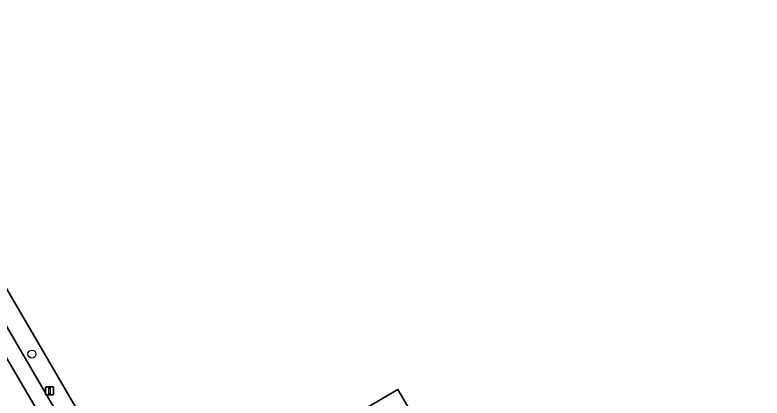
# Model space of a CAD drawing. Extents: x 157692 to 159674, y 381452 to 383291.
# Drawn here: x 159184.4 to 159275.9, y 382634.6 to 382681.5 of the extents above; entities that cross this region are included whole.
import ezdxf

# ---------------------------------------------------------------- set-up
doc = ezdxf.new("R2010")
doc.units = 0
for name, color, linetype in [('IMGEO_Boom', 7, 'Continuous'), ('IMGEO_Erf', 7, 'Continuous'), ('IMGEO_Lichtmast', 7, 'Continuous'), ('IMGEO_Pand', 7, 'Continuous'), ('IMGEO_Parkeervlak_open', 7, 'Continuous'), ('IMGEO_Rijbaan_lokaal_open', 7, 'Continuous'), ('IMGEO_Voetpad_open', 7, 'Continuous')]:
    doc.layers.add(name, color=color, linetype=linetype)

msp = doc.modelspace()

# ---------------------------------------------------------------- linework, layer by layer
at = {"layer": 'IMGEO_Boom'}
msp.add_circle((159186.482, 382639.968), 0.489, dxfattribs=at)
at = {"layer": 'IMGEO_Erf'}
for points in [[(159173.534, 382664.763), (159185.916, 382643.565), (159193.746, 382630.178), (159193.816, 382630.058), (159193.967, 382630.126), (159195.696, 382627.18), (159195.866, 382627.309), (159210.149, 382602.825), (159229.32, 382569.997), (159235.895, 382558.738), (159251.481, 382532.13)], [(159251.978, 382540.808), (159248.824, 382546.202), (159245.672, 382551.594), (159241.575, 382558.602), (159237.842, 382564.987), (159234.464, 382570.761), (159231.541, 382575.757), (159227.626, 382582.45), (159223.692, 382589.174), (159220.561, 382594.538), (159217.403, 382599.947), (159213.518, 382606.604), (159205.441, 382620.44), (159209.754, 382622.971), (159231.312, 382635.621), (159239.391, 382621.807), (159246.443, 382609.747), (159253.507, 382597.669), (159260.496, 382585.718), (159267.576, 382573.611), (159274.695, 382561.439), (159281.697, 382549.465), (159281.8, 382549.289), (159260.229, 382536.656)]]:
    msp.add_lwpolyline(points, dxfattribs=at)
at = {"layer": 'IMGEO_Lichtmast'}
for p, q in [((159188.136, 382635.06), (159188.136, 382635.86)), ((159188.136, 382635.86), (159188.136, 382635.06)), ((159188.236, 382635.96), (159189.026, 382635.96)), ((159189.026, 382635.96), (159188.236, 382635.96)), ((159189.126, 382635.86), (159189.126, 382635.06)), ((159189.126, 382635.06), (159189.126, 382635.86)), ((159189.026, 382634.96), (159188.236, 382634.96)), ((159188.236, 382634.96), (159189.026, 382634.96))]:
    msp.add_line(p, q, dxfattribs=at)
msp.add_lwpolyline([(159188.556, 382635.835), (159188.706, 382635.835), (159188.706, 382635.085), (159188.556, 382635.085), (159188.556, 382635.835)], dxfattribs=at)
for centre, start, end in [((159188.236, 382635.86), 90, 180), ((159188.236, 382635.86), 90, 180), ((159189.026, 382635.86), 0, 90), ((159189.026, 382635.86), 360, 90), ((159188.236, 382635.06), 180, 270), ((159188.236, 382635.06), 180, 270), ((159189.026, 382635.06), 270, 0), ((159189.026, 382635.06), 270, 0)]:
    msp.add_arc(centre, 0.1, start, end, dxfattribs=at)
at = {"layer": 'IMGEO_Pand'}
msp.add_lwpolyline([(159239.391, 382621.807), (159231.312, 382635.621), (159209.754, 382622.971), (159205.441, 382620.44), (159213.518, 382606.604)], close=True, dxfattribs=at)
at = {"layer": 'IMGEO_Parkeervlak_open'}
msp.add_lwpolyline([(159169.817, 382662.671), (159191.693, 382625.238), (159193.368, 382626.231), (159183.939, 382642.406), (159171.503, 382663.64)], close=True, dxfattribs=at)
at = {"layer": 'IMGEO_Rijbaan_lokaal_open'}
msp.add_lwpolyline([(159149.954, 382684.911), (159163.78, 382661.164), (159165.882, 382657.577), (159177.221, 382638.226), (159182.516, 382629.152), (159183.105, 382628.143), (159186.55, 382622.237), (159191.693, 382625.238), (159169.817, 382662.671)], dxfattribs=at)
at = {"layer": 'IMGEO_Voetpad_open'}
msp.add_lwpolyline([(159195.866, 382627.309), (159195.696, 382627.18), (159193.967, 382630.126), (159193.816, 382630.058), (159193.746, 382630.178), (159185.916, 382643.565), (159173.534, 382664.763), (159171.503, 382663.64), (159183.939, 382642.406), (159193.368, 382626.231)], dxfattribs=at)

doc.saveas('drawing.dxf')
